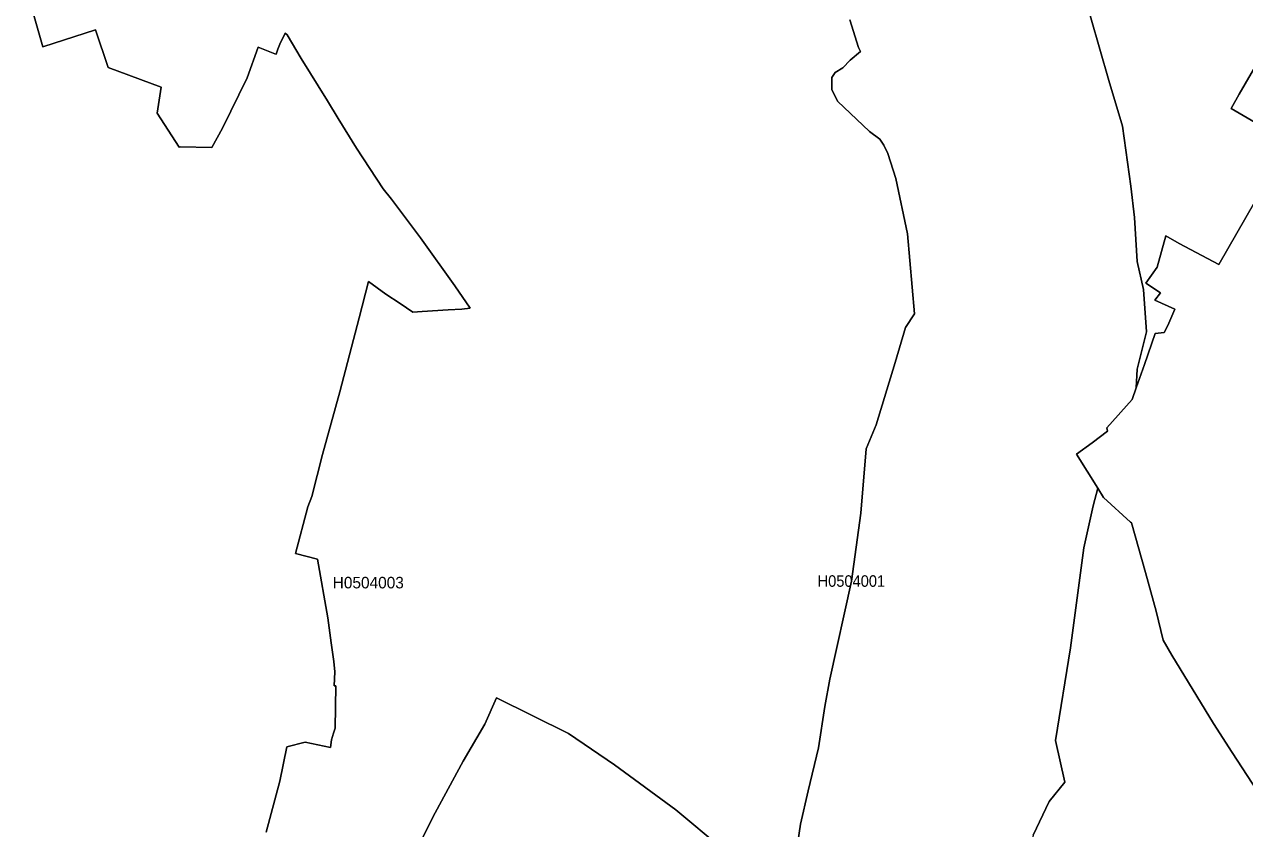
# Model space of a CAD drawing. Extents: x 369010 to 739155, y 6377141 to 6616555.
# Drawn here: x 518718 to 529308, y 6531875 to 6538858 of the extents above; entities that cross this region are included whole.
import ezdxf
from ezdxf.enums import TextEntityAlignment as Align

# ---------------------------------------------------------------- set-up
doc = ezdxf.new("R2010")
doc.units = 0
doc.header["$LTSCALE"] = 40
doc.layers.add('1', color=7, linetype='Continuous', lineweight=13)
doc.layers.add('2', color=7, linetype='Continuous')

msp = doc.modelspace()

# ---------------------------------------------------------------- linework, layer by layer
at = {"layer": '1'}
for points in [[(519905.5, 6538312.59), (519445.4, 6538482.39), (519334.01, 6538811.75), (518879.21, 6538662.46), (518718.01, 6539225.84)], [(518718.01, 6539225.84), (518879.21, 6538662.46), (519334.01, 6538811.75), (519445.4, 6538482.39), (519905.5, 6538312.59), (519870.58, 6538087.34), (520059.91, 6537791.91), (520070.67, 6537793.73), (520345.41, 6537790.42), (520437.59, 6537956.09), (520651.59, 6538394.35), (520746.09, 6538659.48), (520892.23, 6538601.89), (520901.67, 6538599.07), (520916.89, 6538643.1), (520934.93, 6538687.78), (520980.45, 6538782.29), (520999.81, 6538766.73), (521119.63, 6538561.84), (521347.7, 6538194.09), (521440.88, 6538040.66), (521601.09, 6537782.81), (521831.14, 6537429.95), (521904.45, 6537340.58), (522155.19, 6537006.1), (522452.93, 6536587.04), (522586.99, 6536393.57), (522515.33, 6536385.29), (522395.67, 6536378.51), (522170.58, 6536364.44), (522088.33, 6536358.32), (521978.1, 6536433.62), (521855.3, 6536516.87), (521704.86, 6536624.94), (521622.27, 6536308.83), (521454.12, 6535666.84), (521304.67, 6535122.17), (521211.65, 6534757.56), (521178.22, 6534667.69), (521072.13, 6534262.7), (521260.97, 6534215.37), (521350.51, 6533705.62), (521381.3, 6533487.32), (521403.64, 6533327.28), (521411.42, 6533235.59), (521407.78, 6533115.26), (521421.35, 6533113.44), (521413.9, 6532747.68), (521399.67, 6532704.32), (521382.45, 6532644.41), (521373.68, 6532579.36), (521154.89, 6532626.37), (520995.67, 6532586.15), (520935.76, 6532288.24), (520817.42, 6531844.19)], [(527471.68, 6531819.2), (527610.37, 6532109.66), (527746.91, 6532277.48), (527667.97, 6532640.43), (527796.07, 6533445.94), (527913.41, 6534313.68), (527994.5, 6534676.8), (528033.07, 6534831.04), (527848.7, 6535127.13), (527985.4, 6535225.44), (528117.47, 6535327.06), (528112.34, 6535355.2), (528331.14, 6535600.14), (528367.39, 6535703.42), (528367.39, 6535703.42), (528374.5, 6535864.95), (528457.75, 6536188.01), (528429.95, 6536557.42), (528374.5, 6536800.21), (528353.15, 6537180.37), (528319.06, 6537454.78), (528248.55, 6537973.63), (528129.06, 6538371.67), (527896.53, 6539190.59)], [(527896.53, 6539190.59), (528129.06, 6538371.67), (528248.55, 6537973.63), (528319.06, 6537454.78), (528353.15, 6537180.37), (528374.5, 6536800.21), (528429.95, 6536557.42), (528457.75, 6536188.01), (528374.5, 6535864.95), (528367.39, 6535703.42), (528438.39, 6535905.99), (528530.74, 6536173.94), (528610.34, 6536182.39), (528641.46, 6536244.45), (528702.7, 6536385.62), (528528.75, 6536463.58), (528576.75, 6536526.96), (528450.14, 6536610.05), (528548.61, 6536749.24), (528624.74, 6537022.98), (528738.61, 6536954.46), (529084.18, 6536771.74), (529395.99, 6537317.58)], [(525880.52, 6538896.49), (525957.15, 6538657.99), (525974.69, 6538622.24), (525885.98, 6538548.6), (525821.6, 6538481.07), (525754.08, 6538440.69), (525726.77, 6538396.33), (525724.78, 6538291.57), (525774.27, 6538190.61), (526052.81, 6537927.96), (526141.52, 6537861.92), (526177.77, 6537809.45), (526210.04, 6537736.8), (526280.71, 6537519), (526383.49, 6537038.04), (526442.41, 6536344.25), (526363.79, 6536227.57), (526275.08, 6535923.21), (526110.41, 6535382.34), (526024.18, 6535171.82), (525978.5, 6534612.91), (525894.92, 6534024.71), (525707.24, 6533171.54), (525664.21, 6532934.53), (525608.43, 6532576.88), (525519.72, 6532201.68), (525454.51, 6531913.54), (525429.19, 6531756.31)], [(526275.08, 6535923.21), (526363.79, 6536227.57), (526442.41, 6536344.25), (526383.49, 6537038.04), (526280.71, 6537519), (526210.04, 6537736.8), (526177.77, 6537809.45), (526141.52, 6537861.92), (526052.81, 6537927.96), (525774.27, 6538190.61), (525724.78, 6538291.57), (525726.77, 6538396.33), (525754.08, 6538440.69), (525821.6, 6538481.07), (525885.98, 6538548.6), (525974.69, 6538622.24), (525957.15, 6538657.99), (525880.52, 6538896.49)], [(520817.42, 6531844.19), (520935.76, 6532288.24), (520995.67, 6532586.15), (521154.89, 6532626.37), (521373.68, 6532579.36), (521382.45, 6532644.41), (521399.67, 6532704.32), (521413.9, 6532747.68), (521421.35, 6533113.44), (521407.78, 6533115.26), (521411.42, 6533235.59), (521403.64, 6533327.28), (521381.3, 6533487.32), (521350.51, 6533705.62), (521260.97, 6534215.37), (521072.13, 6534262.7), (521178.22, 6534667.69), (521211.65, 6534757.56), (521304.67, 6535122.17), (521454.12, 6535666.84), (521622.27, 6536308.83), (521704.86, 6536624.94), (521855.3, 6536516.87), (521978.1, 6536433.62), (522088.33, 6536358.32), (522170.58, 6536364.44), (522395.67, 6536378.51), (522515.33, 6536385.29), (522586.99, 6536393.57), (522452.93, 6536587.04), (522155.19, 6537006.1), (521904.45, 6537340.58), (521831.14, 6537429.95), (521601.09, 6537782.81), (521440.88, 6538040.66), (521347.7, 6538194.09), (521119.63, 6538561.84), (520999.81, 6538766.73), (520980.45, 6538782.29), (520934.93, 6538687.78), (520916.89, 6538643.1), (520901.67, 6538599.07), (520892.23, 6538601.89), (520746.09, 6538659.48), (520651.59, 6538394.35), (520437.59, 6537956.09), (520345.41, 6537790.42), (520070.67, 6537793.73), (520059.91, 6537791.91), (519870.58, 6538087.34), (519905.5, 6538312.59)], [(529692.58, 6537834.28), (529191.76, 6538128.38), (529261.93, 6538251.02), (529490, 6538646.24)], [(529490, 6538646.24), (529261.93, 6538251.02), (529191.76, 6538128.38), (529692.58, 6537834.28)], [(529395.99, 6537317.58), (529084.18, 6536771.74), (528738.61, 6536954.46), (528624.74, 6537022.98), (528548.61, 6536749.24), (528450.14, 6536610.05), (528576.75, 6536526.96), (528528.75, 6536463.58), (528702.7, 6536385.62), (528641.46, 6536244.45), (528610.34, 6536182.39), (528530.74, 6536173.94), (528438.39, 6535905.99), (528367.39, 6535703.42), (528331.14, 6535600.14), (528112.34, 6535355.2), (528117.47, 6535327.06), (527985.4, 6535225.44), (527848.7, 6535127.13), (528033.07, 6534831.04), (528084.21, 6534748.95), (528316.58, 6534535.79), (528326.67, 6534529), (528446.99, 6534100.01), (528540.01, 6533762.22), (528601.57, 6533512.14), (528675.39, 6533380.4), (529038.17, 6532788.89), (529201.19, 6532535.67), (529547.1, 6532002.91)], [(525429.19, 6531756.31), (525454.51, 6531913.54), (525519.72, 6532201.68), (525608.43, 6532576.88), (525664.21, 6532934.53), (525707.24, 6533171.54), (525894.92, 6534024.71), (525978.5, 6534612.91), (526024.18, 6535171.82), (526110.41, 6535382.34), (526275.08, 6535923.21)], [(528033.07, 6534831.04), (527994.5, 6534676.8), (527913.41, 6534313.68), (527796.07, 6533445.94), (527667.97, 6532640.43), (527746.91, 6532277.48), (527610.37, 6532109.66), (527471.68, 6531819.2), (527352.02, 6531222.06), (527315.77, 6530375.35), (527251.06, 6529419.56), (527223.26, 6528688.7), (527231.53, 6528384), (527179.56, 6527944.09), (527094.82, 6527529.01), (527041.04, 6527445.93), (526980.46, 6527133.12), (526878.35, 6526763.22), (526814.3, 6526437.68), (527032.43, 6526418.64), (527311.14, 6526403.08), (527302.53, 6526186.44), (527354.34, 6526007.53)], [(529201.19, 6532535.67), (529038.17, 6532788.89), (528675.39, 6533380.4), (528601.57, 6533512.14), (528540.01, 6533762.22), (528446.99, 6534100.01), (528326.67, 6534529), (528316.58, 6534535.79), (528084.21, 6534748.95), (528033.07, 6534831.04)], [(521878.8, 6531204.52), (522283.62, 6532011.68), (522526.91, 6532460.53), (522713.27, 6532782.27), (522815.39, 6533010.83), (523438.84, 6532701.5), (523838.37, 6532427.6), (524370.46, 6532037.01), (524773.3, 6531703.18)], [(524773.3, 6531703.18), (524370.46, 6532037.01), (523838.37, 6532427.6), (523438.84, 6532701.5), (522815.39, 6533010.83), (522713.27, 6532782.27), (522526.91, 6532460.53), (522283.62, 6532011.68), (521878.8, 6531204.52)], [(529547.1, 6532002.91), (529201.19, 6532535.67)]]:
    msp.add_lwpolyline(points, dxfattribs=at)

# ---------------------------------------------------------------- texts
at = {"layer": '2'}
msp.add_text('H0504003', height=100, dxfattribs=at).set_placement((521702.48, 6533960.89), align=Align.CENTER)
at = {"layer": '2', "width": 0.95}
msp.add_text('H0504001', height=100, dxfattribs=at).set_placement((525894.92, 6533974.71), align=Align.CENTER)

doc.saveas('drawing.dxf')
